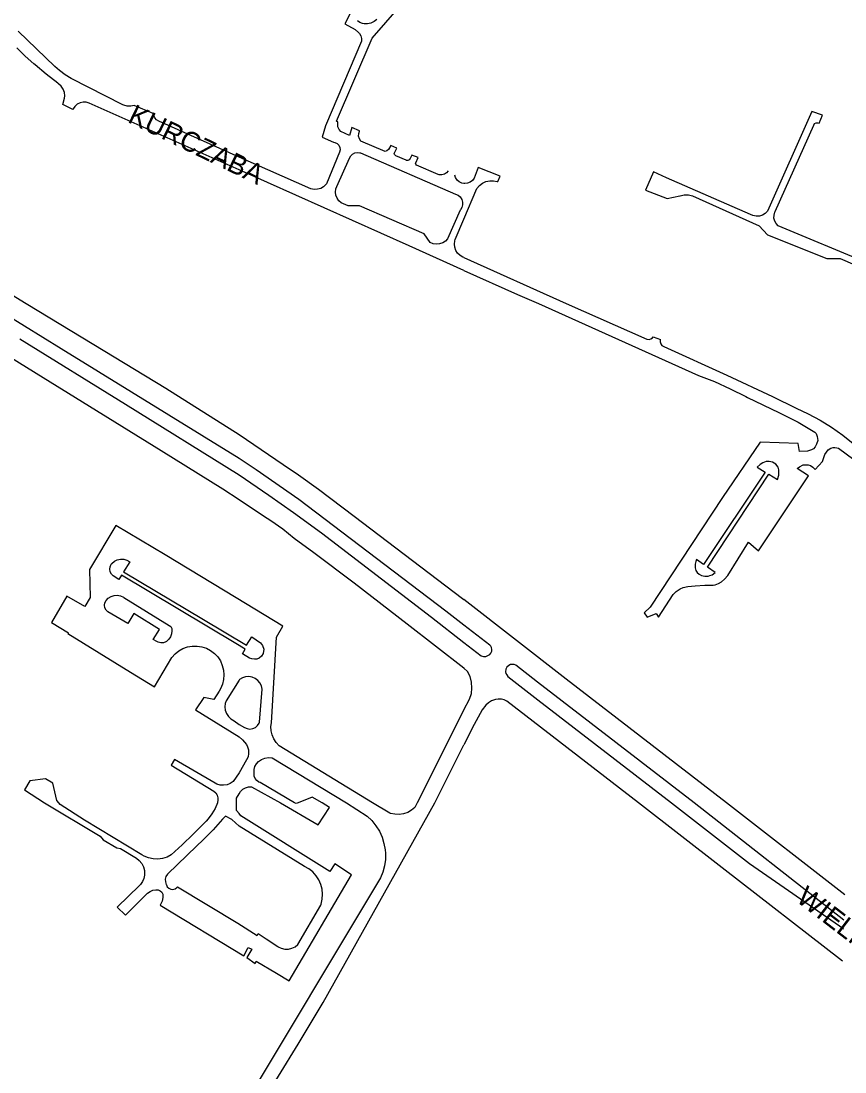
# Model space of a CAD drawing. Extents: x -304109 to -273954, y 21500 to 39796.
# Drawn here: x -289309 to -288896, y 25865 to 26391 of the extents above; entities that cross this region are included whole.
import ezdxf

# ---------------------------------------------------------------- set-up
doc = ezdxf.new("R2010")
doc.units = 0
doc.layers.add('krawedzie_ulic', color=7, linetype='Continuous')
doc.layers.add('nazwy_ulic', color=7, linetype='Continuous')

msp = doc.modelspace()

# ---------------------------------------------------------------- linework, layer by layer
at = {"layer": 'krawedzie_ulic'}
for points in [[(-289095.211, 26316.5), (-289096.036, 26315.492), (-289097.127, 26314.78), (-289098.382, 26314.431), (-289099.684, 26314.476), (-289100.349, 26314.659), (-289111.133, 26319.356), (-289111.534, 26319.754), (-289111.583, 26320.316), (-289111.51, 26320.499), (-289110.358, 26323.137), (-289113.429, 26324.388), (-289114.375, 26322.562), (-289114.792, 26321.949), (-289115.464, 26321.635), (-289116.202, 26321.708), (-289116.308, 26321.754), (-289121.536, 26323.899), (-289122.133, 26324.639), (-289122.319, 26325.145), (-289121.041, 26327.732), (-289123.984, 26329.11), (-289125.133, 26327.157), (-289126.043, 26326.465), (-289126.762, 26326.196), (-289138.967, 26331.354), (-289139.71, 26332.472), (-289140.093, 26333.759), (-289140.081, 26335.101), (-289139.677, 26336.381), (-289139.612, 26336.509), (-289143.519, 26338.168), (-289144.625, 26334.109), (-289149.039, 26336.15), (-289149.915, 26337.219), (-289150.45, 26338.493), (-289150.599, 26339.867), (-289150.473, 26340.8), (-289151.233, 26341.36), (-289133.292, 26382.879), (-289101.365, 26419.541)], [(-289144.535, 26394.914), (-289146.939, 26390.02), (-289141.917, 26387.164), (-289140.168, 26385.764), (-289139.728, 26385.304), (-289139.004, 26384.13), (-289138.646, 26382.798), (-289138.683, 26381.419), (-289156.678, 26339.062), (-289158.347, 26333.379), (-289152.74, 26330.853), (-289152, 26330.703), (-289150.921, 26330.158), (-289150.076, 26329.293), (-289149.558, 26328.201), (-289149.422, 26327), (-289149.682, 26325.819), (-289156.236, 26310.017), (-289156.487, 26309.688), (-289157.68, 26308.534), (-289159.114, 26307.698), (-289160.706, 26307.228), (-289162.364, 26307.151), (-289163.993, 26307.471), (-289200, 26323.248), (-289240.147, 26341.392), (-289241.289, 26342.028), (-289242.187, 26342.978), (-289242.758, 26344.154), (-289242.943, 26345.19), (-289252.596, 26349.182), (-289254.282, 26348.836), (-289256.003, 26348.888), (-289257.666, 26349.334), (-289258.181, 26349.561), (-289284.052, 26362.637), (-289287.14, 26364.483), (-289290.004, 26366.66), (-289292.228, 26368.743), (-289310.568, 26386.395)], [(-289130.952, 26392.283), (-289132.339, 26391.206), (-289133.934, 26390.469), (-289135.654, 26390.111), (-289137.41, 26390.15), (-289138.174, 26390.236), (-289139.55, 26390.694), (-289140.749, 26391.51)], [(-289283.18, 26347.182), (-289288.264, 26349.606), (-289287.416, 26352.874), (-289287.215, 26354.013), (-289287.459, 26355.754), (-289288.089, 26357.396), (-289289.072, 26358.853), (-289290.359, 26360.052), (-289290.815, 26360.364), (-289296.607, 26364.788), (-289302.148, 26369.523), (-289302.73, 26370.052), (-289307.193, 26373.891), (-289311.385, 26378.024)], [(-289087.351, 26266.564), (-289114.766, 26278.92), (-289200, 26316.945), (-289275.016, 26350.369), (-289276.523, 26350.812), (-289278.094, 26350.863), (-289279.626, 26350.516), (-289281.023, 26349.795), (-289282.193, 26348.747), (-289283.062, 26347.437), (-289283.268, 26346.972)], [(-288885.003, 26270.206), (-288929.916, 26288.946), (-288930.969, 26290.021), (-288931.704, 26291.335), (-288932.068, 26292.796), (-288932.036, 26294.301), (-288931.611, 26295.745), (-288931.392, 26296.185), (-288912.175, 26339.377), (-288911.71, 26340.088), (-288910.973, 26340.513), (-288910.124, 26340.56), (-288909.479, 26340.31), (-288907.814, 26344.419), (-288913.068, 26346.158), (-288935.305, 26296.195), (-288936.453, 26295.065), (-288937.843, 26294.251), (-288939.39, 26293.803), (-288941, 26293.749), (-288942.574, 26294.091), (-288943.746, 26294.64), (-288985.84, 26312.892), (-288992.335, 26316.005), (-288996.404, 26306.773), (-288985.619, 26302.558), (-288979.211, 26303.99), (-288979.073, 26304.03), (-288977.028, 26304.41), (-288974.948, 26304.391), (-288972.91, 26303.976), (-288939.521, 26288.842), (-288935.266, 26284.44), (-288905.652, 26272.59), (-288898.843, 26272.599), (-288884.207, 26266.22)], [(-289144.66, 26322.786), (-289144.065, 26323.943), (-289143.148, 26324.865), (-289141.995, 26325.468), (-289140.713, 26325.694), (-289139.424, 26325.523), (-289139.24, 26325.464), (-289091.614, 26304.838), (-289090.33, 26304.269), (-289089.258, 26303.363), (-289088.483, 26302.192), (-289088.067, 26300.851), (-289088.045, 26299.447), (-289088.417, 26298.093), (-289089.154, 26296.898), (-289089.251, 26296.785), (-289095.547, 26282.48), (-289096.65, 26281.288), (-289098.01, 26280.401), (-289099.545, 26279.871), (-289101.163, 26279.732), (-289102.766, 26279.99), (-289104.242, 26280.622), (-289107.201, 26284.869), (-289139.629, 26298.934), (-289145.371, 26298.922), (-289148.796, 26300.479), (-289150.011, 26301.502), (-289150.934, 26302.796), (-289151.505, 26304.278), (-289151.69, 26305.856), (-289151.476, 26307.43), (-289151.057, 26308.558), (-289144.66, 26322.786)], [(-289087.351, 26292.312), (-289080.832, 26307.606), (-289079.577, 26309.059), (-289078.048, 26310.222), (-289076.312, 26311.043), (-289074.444, 26311.489), (-289072.525, 26311.538), (-289070.636, 26311.19), (-289070.302, 26311.085), (-289069.278, 26313.723), (-289080.19, 26318.064), (-289082.188, 26312.839), (-289083.033, 26311.669), (-289084.166, 26310.774), (-289085.5, 26310.223), (-289086.934, 26310.057), (-289087.351, 26310.125)], [(-289087.351, 26310.125), (-289088.359, 26310.289), (-289089.666, 26310.901), (-289090.756, 26311.847), (-289091.547, 26313.055), (-289091.94, 26314.233)], [(-289087.351, 26273.072), (-289087.851, 26273.297), (-289089.299, 26274.101), (-289090.514, 26275.227), (-289091.424, 26276.611), (-289091.977, 26278.173), (-289092.141, 26279.821), (-289091.907, 26281.461), (-289091.686, 26282.141), (-289087.351, 26292.312)], [(-289087.351, 26273.072), (-289036.135, 26250), (-288995.686, 26232.114), (-288994.659, 26231.998), (-288993.663, 26232.277), (-288992.845, 26232.91), (-288992.511, 26233.388), (-288988.98, 26231.943), (-288988.991, 26231.909), (-288989.101, 26230.866), (-288988.817, 26229.856), (-288988.178, 26229.024), (-288987.276, 26228.489), (-288955.644, 26214.214), (-288932.877, 26203.395), (-288921.012, 26197.58), (-288914.881, 26194.75), (-288908.929, 26191.563), (-288903.175, 26188.029), (-288897.641, 26184.16), (-288892.346, 26179.97), (-288892.198, 26179.846), (-288887.746, 26176.416)], [(-289336.175, 26268.058), (-289306.657, 26250), (-289278.243, 26232.83), (-289236.699, 26207.606), (-289200, 26184.454), (-289177.971, 26169.432), (-289170.305, 26164.241), (-289160.234, 26156.998), (-289142.37, 26143.625), (-289088.092, 26102.36), (-289087.351, 26101.784)], [(-289087.351, 26266.564), (-289060.521, 26254.471), (-289049.954, 26250), (-288969.88, 26214.056)], [(-289358.01, 26250), (-289298.043, 26213.022), (-289239.049, 26176.385), (-289208.155, 26157.256), (-289200, 26151.823), (-289187.714, 26143.73), (-289184.106, 26141.391), (-289178.128, 26137.137), (-289172.391, 26132.564), (-289162.527, 26125.343), (-289142.355, 26110.207), (-289115.749, 26089.574), (-289087.405, 26067.519), (-289087.351, 26067.467)], [(-289087.351, 26088.993), (-289096.345, 26095.973), (-289170.012, 26151.855), (-289191.408, 26166.826), (-289200, 26172.484), (-289289.137, 26227.339), (-289326.07, 26250)], [(-289309.819, 26232.401), (-289256.81, 26199.596), (-289200, 26164.225), (-289185.051, 26153.999), (-289172.756, 26145.445), (-289158.675, 26135.196), (-289103.685, 26092.966), (-289087.351, 26080.306)], [(-288969.883, 26214.057), (-288969.88, 26214.056)], [(-288969.88, 26214.056), (-288969.691, 26213.971)], [(-288969.88, 26214.056), (-288961.83, 26210.897), (-288953.932, 26207.368), (-288946.205, 26203.478), (-288945.3, 26202.993)], [(-288945.31, 26202.999), (-288929.657, 26195.459), (-288919.968, 26190.567), (-288911.626, 26185.624), (-288910.989, 26184.867), (-288910.36, 26183.38), (-288910.16, 26181.407), (-288910.76, 26179.577), (-288911.36, 26178.261), (-288912.212, 26177.293), (-288913.298, 26176.75), (-288915.27, 26176.121), (-288919.317, 26175.864), (-288919.945, 26179.981), (-288939.046, 26180.639), (-288957.772, 26152.818), (-288994.159, 26098.001), (-288997.075, 26095.209), (-288995.561, 26092.922), (-288991.103, 26094.809), (-288989.989, 26092.979), (-288982.478, 26104.357), (-288981.08, 26105.781), (-288979.08, 26107.125), (-288977.545, 26107.779), (-288975.259, 26108.351), (-288971.516, 26108.723), (-288966.666, 26108.921), (-288962.551, 26108.921), (-288961.594, 26109.086), (-288959.908, 26109.773), (-288958.308, 26110.659), (-288956.822, 26112.032), (-288955.193, 26113.833), (-288944.842, 26130.472), (-288939.813, 26126.182), (-288914.808, 26163.824), (-288920.523, 26167.341), (-288919.299, 26168.329), (-288917.385, 26169.187), (-288915.871, 26169.272), (-288914.956, 26169.272), (-288913.699, 26168.872), (-288912.528, 26168.043), (-288911.499, 26166.985), (-288907.736, 26170.851), (-288906.596, 26174.442), (-288904.967, 26176.816), (-288903.567, 26177.674), (-288902.396, 26177.988), (-288901.539, 26177.988), (-288900.624, 26177.845), (-288899.691, 26177.62), (-288888.29, 26169.127)], [(-288940.422, 26168.104), (-288936.45, 26165.559), (-288967.389, 26119.421), (-288970.817, 26121.794), (-288971.275, 26120.793), (-288971.617, 26119.564), (-288971.589, 26117.734), (-288971.189, 26116.361), (-288970.56, 26115.389), (-288969.532, 26114.531), (-288968.36, 26113.873), (-288966.703, 26113.53), (-288965.074, 26113.53), (-288964.131, 26113.787), (-288962.96, 26114.188), (-288961.474, 26115.332), (-288965.303, 26117.962), (-288934.615, 26164.65), (-288930.272, 26161.905), (-288929.59, 26164.157), (-288929.59, 26166.731), (-288929.961, 26168.075), (-288931.133, 26169.533), (-288931.962, 26170.134), (-288932.847, 26170.649), (-288934.505, 26170.934), (-288935.905, 26170.849), (-288937.59, 26170.22), (-288939.048, 26169.39), (-288940.422, 26168.104)], [(-289087.351, 26046.509), (-289110.798, 26000), (-289111.888, 25997.736), (-289113.578, 25996.326), (-289115.495, 25995.245), (-289117.576, 25994.528), (-289119.752, 25994.198), (-289121.951, 25994.267), (-289124.103, 25994.732), (-289124.483, 25994.858), (-289133.154, 26000), (-289179.837, 26028.617), (-289181.359, 26030.178), (-289182.572, 26031.99), (-289183.434, 26033.992), (-289183.916, 26036.118), (-289184.002, 26038.297), (-289183.78, 26040.049), (-289181.31, 26082.974), (-289178.065, 26088.538), (-289201.367, 26102.703), (-289237.023, 26124.151), (-289261.724, 26138.803), (-289274.977, 26116.829), (-289274.526, 26102.808), (-289277.278, 26098.338), (-289286.203, 26103.476), (-289293.952, 26090.317), (-289285.424, 26085.169), (-289285.74, 26084.718), (-289254.325, 26065.419), (-289242.334, 26058.072), (-289233.677, 26072.779), (-289232.072, 26074.574), (-289230.193, 26076.08), (-289228.09, 26077.254), (-289225.823, 26078.065), (-289223.452, 26078.49), (-289221.044, 26078.517), (-289218.665, 26078.146), (-289216.379, 26077.387), (-289214.251, 26076.261), (-289212.338, 26074.798), (-289210.693, 26073.04), (-289209.361, 26071.033), (-289208.378, 26068.834), (-289207.773, 26066.504), (-289207.561, 26064.105), (-289207.749, 26061.704), (-289208.331, 26059.367), (-289209.29, 26057.159), (-289210.014, 26055.955), (-289212.609, 26051.706), (-289217.573, 26052.803), (-289221.819, 26046.62), (-289200, 26032.992), (-289198.302, 26031.472), (-289196.298, 26029.21), (-289195.727, 26028.114), (-289195.261, 26026.478), (-289195.189, 26024.779), (-289195.514, 26023.109), (-289196.219, 26021.561), (-289200, 26015), (-289202.947, 26010.734), (-289204.373, 26009.725), (-289205.991, 26009.065), (-289207.717, 26008.789), (-289209.46, 26008.912), (-289211.13, 26009.426), (-289211.935, 26009.838), (-289232.35, 26021.732), (-289233.974, 26018.861), (-289212.687, 26005.911), (-289211.683, 26004.999), (-289210.987, 26003.836), (-289210.658, 26002.52), (-289210.677, 26001.456), (-289210.801, 26000), (-289212.022, 25997.139), (-289213.599, 25994.458), (-289215.507, 25992.001), (-289216.55, 25990.894), (-289222.995, 25984.291), (-289228.577, 25979.009), (-289233.939, 25973.949), (-289236.035, 25972.872), (-289238.284, 25972.164), (-289240.619, 25971.846), (-289242.975, 25971.926), (-289245.283, 25972.403), (-289247.477, 25973.263), (-289248.647, 25973.911), (-289277.395, 25991.28), (-289289.59, 25999.197)], [(-289196.285, 26078.927), (-289193.598, 26083.092), (-289189.277, 26080.056), (-289188.265, 26078.721), (-289187.622, 26076.973), (-289187.852, 26074.811), (-289188.771, 26073.431), (-289189.966, 26072.419), (-289191.024, 26072.005), (-289192.265, 26071.867), (-289193.552, 26072.097), (-289194.747, 26072.373), (-289198.333, 26074.535), (-289196.862, 26076.881), (-289201.588, 26079.73), (-289258.836, 26114.084), (-289260.28, 26111.872), (-289262.987, 26113.588), (-289263.87, 26114.47), (-289264.496, 26115.634), (-289264.747, 26116.932), (-289264.601, 26118.246), (-289264.07, 26119.457), (-289263.697, 26119.898), (-289262.453, 26120.955), (-289260.99, 26121.678), (-289259.395, 26122.026), (-289257.764, 26121.976), (-289256.193, 26121.533), (-289254.776, 26120.722), (-289257.886, 26115.751), (-289217.851, 26091.798), (-289196.285, 26078.927)], [(-289266.642, 26101.332), (-289265.514, 26102.49), (-289264.137, 26103.336), (-289262.595, 26103.82), (-289260.982, 26103.913), (-289259.395, 26103.607), (-289257.93, 26102.922), (-289257.709, 26102.777), (-289234.93, 26088.873), (-289234.167, 26088.252), (-289233.71, 26087.381), (-289233.634, 26086.4), (-289233.666, 26086.209), (-289233.806, 26084.647), (-289234.335, 26083.171), (-289235.219, 26081.875), (-289236.4, 26080.844), (-289236.695, 26080.659), (-289237.905, 26080.178), (-289239.203, 26080.085), (-289240.469, 26080.389), (-289241.161, 26080.749), (-289242.966, 26081.788), (-289239.898, 26086.754), (-289252.756, 26094.746), (-289255.734, 26089.734), (-289265.696, 26095.594), (-289266.603, 26096.504), (-289267.188, 26097.648), (-289267.396, 26098.916), (-289267.206, 26100.187), (-289266.642, 26101.332)], [(-288896.513, 25953.912), (-288955.804, 26000), (-289036.125, 26061.982), (-289087.351, 26101.784)], [(-289087.351, 26080.306), (-289078.733, 26073.626), (-289077.524, 26073.269), (-289076.436, 26073.305), (-289075.312, 26073.704), (-289074.442, 26074.249), (-289073.825, 26074.975), (-289073.463, 26075.918), (-289073.427, 26076.789), (-289073.572, 26077.733), (-289073.862, 26078.386), (-289074.375, 26078.923), (-289087.351, 26088.993)], [(-289087.351, 26046.509), (-289084.653, 26051.861), (-289083.523, 26054.786), (-289083.329, 26057.409), (-289083.491, 26060.389), (-289084.202, 26063.299), (-289085.561, 26065.728), (-289087.351, 26067.467)], [(-288897.011, 25941.291), (-288972.103, 26000), (-289050.528, 26060.417), (-289061.432, 26068.879), (-289062.186, 26069.277), (-289063.02, 26069.35), (-289064.071, 26069.35), (-289064.833, 26068.733), (-289065.812, 26067.934), (-289066.32, 26066.918), (-289066.501, 26065.576), (-289066.356, 26064.741), (-289065.957, 26064.015), (-289065.344, 26063.249), (-289050.346, 26051.624), (-288983.395, 26000), (-288944.409, 25969.704), (-288899.238, 25938.462), (-288897.185, 25936.867)], [(-289200, 26061.48), (-289206.467, 26051.149), (-289206.978, 26049.747), (-289207.177, 26048.102), (-289206.978, 26046.456), (-289206.348, 26044.781), (-289205.357, 26043.271), (-289204.06, 26042.014), (-289202.518, 26041.072), (-289200, 26039.269), (-289197.318, 26037.722), (-289195.996, 26037.153), (-289194.569, 26036.967), (-289193.146, 26037.18), (-289191.835, 26037.774), (-289190.737, 26038.705), (-289189.936, 26039.9), (-289189.699, 26040.475), (-289188.487, 26056.918), (-289188.829, 26058.544), (-289189.549, 26060.041), (-289190.605, 26061.324), (-289191.936, 26062.319), (-289193.465, 26062.968), (-289195.105, 26063.234), (-289196.762, 26063.102), (-289198.339, 26062.579), (-289199.746, 26061.696), (-289200, 26061.48)], [(-288897.823, 25920.685), (-288958.06, 25967.458), (-289000.003, 26000), (-289065.875, 26050.862), (-289067.195, 26051.606), (-289068.49, 26051.865), (-289070.173, 26051.865), (-289071.596, 26051.736), (-289073.57, 26051.153), (-289075.059, 26050.116), (-289076.451, 26048.886), (-289078.295, 26046.489), (-289082.236, 26039.282), (-289087.351, 26029.077)], [(-289200, 25831.141), (-289170.473, 25879.106), (-289157.82, 25900.041), (-289101.926, 26000), (-289087.351, 26029.077)], [(-289307.511, 26006.482), (-289297.477, 26000), (-289269.569, 25983.295), (-289268.053, 25981.48), (-289261.281, 25977.426), (-289259.449, 25977.113), (-289251.426, 25972.334), (-289249.953, 25971.152), (-289248.761, 25969.688), (-289247.902, 25968.005), (-289247.417, 25966.18), (-289247.347, 25965.61), (-289247.284, 25963.865), (-289247.618, 25962.152), (-289248.332, 25960.559), (-289249.389, 25959.17), (-289249.946, 25958.645), (-289261.017, 25947.71), (-289256.812, 25943.784), (-289245.792, 25954.694), (-289244.567, 25955.638), (-289243.142, 25956.238), (-289241.61, 25956.454), (-289240.55, 25956.371), (-289239.53, 25955.968), (-289238.72, 25955.228), (-289238.226, 25954.249), (-289238.113, 25953.158), (-289238.202, 25952.631), (-289238.557, 25950.77), (-289239.293, 25949.025), (-289239.434, 25948.78), (-289197.592, 25923.355), (-289195.426, 25927.509), (-289193.574, 25926.647), (-289196.086, 25922.481), (-289191.995, 25919.608), (-289191.493, 25920.686), (-289181.237, 25914.73), (-289174.87, 25910.86), (-289143.669, 25963.905), (-289151.949, 25969.487), (-289154.57, 25965.597), (-289199.172, 25993.573), (-289200, 25994.659), (-289201.312, 25996.227), (-289201.312, 26000.155), (-289201.312, 26002.367), (-289200, 26004.581), (-289199.299, 26005.7), (-289198.178, 26006.806), (-289196.815, 26007.594), (-289195.298, 26008.016), (-289193.723, 26008.043), (-289179.214, 26000), (-289160.358, 25988.992), (-289154.763, 25997.712), (-289158.327, 26000), (-289163.337, 26002.849), (-289170.473, 26000), (-289171.35, 25999.59), (-289172.178, 26000), (-289189.482, 26010.183), (-289190.027, 26010.397), (-289191.107, 26011.13), (-289191.917, 26012.154), (-289192.381, 26013.375), (-289192.456, 26014.678), (-289192.51, 26015.031), (-289192.507, 26016.619), (-289192.108, 26018.157), (-289191.339, 26019.548), (-289190.249, 26020.703), (-289188.801, 26021.691), (-289187.103, 26022.379), (-289185.297, 26022.684), (-289183.467, 26022.59), (-289146.176, 26000), (-289135.752, 25993.404), (-289133.434, 25991.118), (-289131.414, 25988.565), (-289129.721, 25985.784), (-289128.382, 25982.816), (-289127.417, 25979.707), (-289126.84, 25976.503), (-289126.693, 25974.758), (-289126.718, 25971.569), (-289127.142, 25968.408), (-289127.958, 25965.325), (-289129.128, 25962.42), (-289200, 25844.442)], [(-289289.59, 25999.197), (-289290.256, 26000), (-289291.256, 26001.186), (-289293.221, 26009.859), (-289296.92, 26012.079), (-289304.816, 26011.063), (-289307.511, 26006.482)], [(-289208.279, 25991.888), (-289213.041, 25986.422), (-289218.097, 25981.227), (-289221.077, 25978.419), (-289235.903, 25964.347), (-289236.616, 25963.159), (-289236.962, 25961.818), (-289236.912, 25960.434), (-289236.471, 25959.121), (-289236.409, 25959.003), (-289235.969, 25957.988), (-289235.2, 25957.193), (-289234.2, 25956.721), (-289233.097, 25956.632), (-289232.034, 25956.938), (-289231.147, 25957.599), (-289230.911, 25957.886), (-289200.604, 25939.788), (-289190.987, 25933.611), (-289190.412, 25934.545), (-289186.467, 25931.889), (-289180.582, 25928.011), (-289180.45, 25927.927), (-289178.833, 25927.158), (-289177.086, 25926.766), (-289175.296, 25926.77), (-289173.551, 25927.17), (-289171.938, 25927.947), (-289170.537, 25929.061), (-289159.053, 25948.798), (-289158.887, 25949.298), (-289158.33, 25951.737), (-289158.169, 25954.233), (-289158.407, 25956.723), (-289159.038, 25959.143), (-289160.046, 25961.432), (-289161.406, 25963.532), (-289163.082, 25965.388), (-289165.033, 25966.954), (-289167.208, 25968.189), (-289200, 25988.4), (-289203.613, 25991.621), (-289206.772, 25993.337), (-289208.279, 25991.888)]]:
    msp.add_lwpolyline(points, dxfattribs=at)

# ---------------------------------------------------------------- texts
at = {"layer": 'nazwy_ulic'}
for s, rotation, p in [('KURCZABA', 334.1169, (-289256.273, 26341.084)), ('WIELICKA', 322.44616, (-288921.511, 25951.012))]:
    msp.add_text(s, height=10, rotation=rotation, dxfattribs=at).set_placement(p)

doc.saveas('drawing.dxf')
